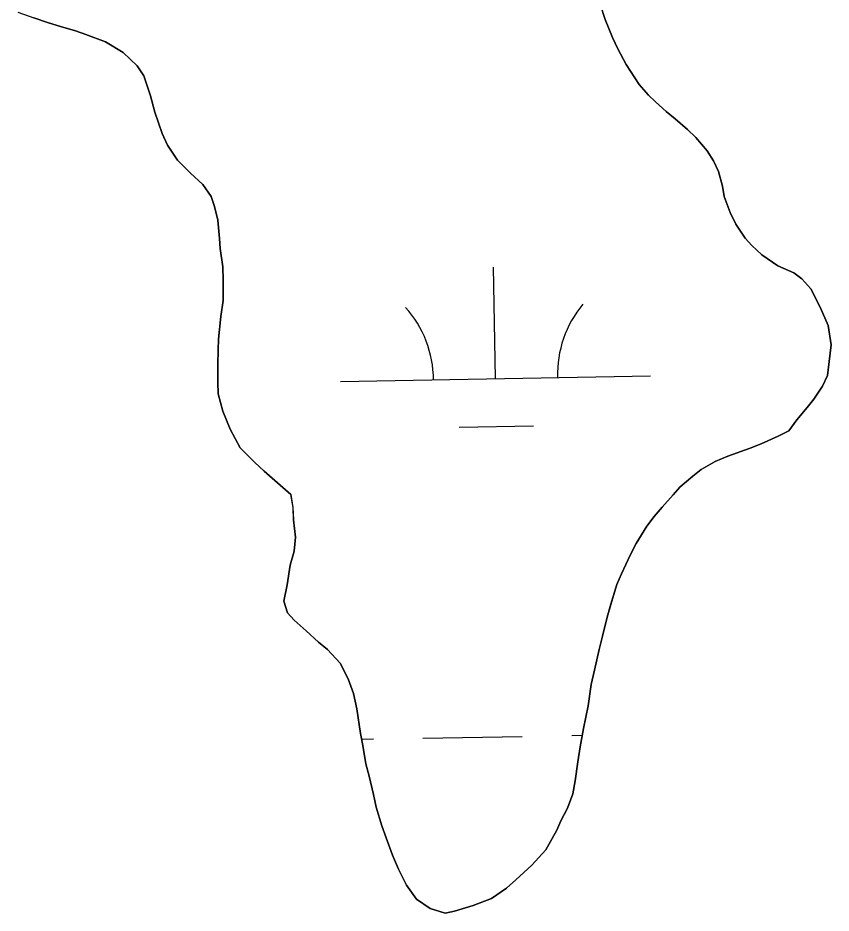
# Model space of a CAD drawing. Extents: x 3903937 to 3942190, y 260677 to 286651.
# Drawn here: x 3921458.2 to 3921720.3, y 276272.6 to 276561.2 of the extents above; entities that cross this region are included whole.
import ezdxf

# ---------------------------------------------------------------- set-up
doc = ezdxf.new("R2010")
doc.units = 0
doc.layers.add('V-TOPO-SHOR', color=7, linetype='Continuous')
doc.layers.add('V-WETL-SWMP', color=7, linetype='Continuous')

msp = doc.modelspace()

# ---------------------------------------------------------------- linework, layer by layer
at = {"layer": 'V-TOPO-SHOR'}
for points in [[(3921654.26, 276546.16), (3921651.55, 276551.17), (3921649.84, 276554.89), (3921647.42, 276560.62), (3921645.85, 276565.63)], [(3921458.22, 276563.04), (3921463.37, 276561.17), (3921468.09, 276559.59), (3921471.95, 276558.44), (3921476.81, 276557), (3921480.1, 276555.85), (3921486.4, 276553.41), (3921492.12, 276549.97), (3921496.69, 276545.67), (3921498.83, 276542.52), (3921500.97, 276536.07), (3921502.39, 276530.78), (3921504.68, 276523.9), (3921506.39, 276520.18), (3921509.67, 276515.31), (3921513.82, 276511.15), (3921517.82, 276507.42), (3921520.53, 276503.56), (3921521.53, 276500.41), (3921522.67, 276495.97), (3921523.23, 276490.1), (3921523.37, 276486.81), (3921524.22, 276480.94), (3921524.36, 276476.64), (3921524.35, 276470.06), (3921523.63, 276464.91), (3921522.9, 276457.61), (3921522.75, 276454.18), (3921522.6, 276449.45), (3921522.59, 276443.73), (3921522.73, 276440.01), (3921524.3, 276434.42), (3921526.58, 276428.55), (3921529.86, 276422.54), (3921534.58, 276417.81), (3921537.58, 276415.09), (3921543.58, 276409.78), (3921546.16, 276407.49)], [(3921546.16, 276407.49), (3921546.86, 276403.34), (3921547, 276399.33), (3921547.71, 276393.75), (3921547.28, 276389.31), (3921545.98, 276384.73), (3921544.97, 276378.44), (3921543.96, 276373.14), (3921545.1, 276369.42), (3921547.24, 276366.99), (3921551.1, 276363.54), (3921555.1, 276359.96), (3921557.96, 276357.52), (3921562.11, 276353.22), (3921564.68, 276348.07), (3921566.39, 276343.34), (3921567.38, 276338.48), (3921568.66, 276330.46), (3921569.37, 276326.59), (3921570.36, 276320.73), (3921571.36, 276316.72), (3921572.78, 276310.85), (3921573.63, 276306.7), (3921575.48, 276300.68), (3921576.91, 276296.82), (3921578.91, 276291.23), (3921580.9, 276286.79), (3921583.47, 276281.64), (3921586.62, 276277.05), (3921591.05, 276274.04), (3921595.91, 276272.6), (3921598.92, 276273.17), (3921604.93, 276275.02), (3921610.8, 276277.3), (3921615.67, 276280.59), (3921618.68, 276283.3), (3921623.84, 276288.02), (3921628.29, 276293.02), (3921631.87, 276299.31), (3921633.17, 276302.32), (3921635.31, 276306.46), (3921637.04, 276311.04), (3921637.76, 276315.19), (3921638.63, 276321.34), (3921639.35, 276326.21), (3921640.5, 276332.07), (3921641.95, 276339.37), (3921642.96, 276346.24), (3921643.97, 276350.96), (3921645.55, 276357.54), (3921646.56, 276361.83), (3921648.14, 276367.98), (3921649.29, 276372.14), (3921651.16, 276378.57), (3921652.74, 276382.01), (3921655.47, 276388.01), (3921657.48, 276391.73), (3921660.92, 276397.31), (3921663.21, 276400.45), (3921665.8, 276403.45), (3921669.38, 276407.46), (3921671.67, 276410.03), (3921675.69, 276413.46), (3921678.41, 276415.6), (3921682.85, 276418.17), (3921687, 276419.88), (3921694.16, 276422.45), (3921697.74, 276423.87), (3921703.18, 276426.3), (3921706.62, 276428.01), (3921709.2, 276431.59), (3921712.5, 276435.59), (3921714.65, 276438.3), (3921717.52, 276442.45), (3921719.1, 276445.88), (3921719.67, 276450.46), (3921720.25, 276455.76), (3921719.26, 276462.05), (3921716.7, 276467.93), (3921713.7, 276473.8), (3921710.84, 276477.1), (3921708.27, 276478.96), (3921703.12, 276481.26), (3921697.97, 276484.84), (3921694.68, 276487.85), (3921692.54, 276490.15), (3921689.54, 276494.73), (3921687.69, 276498.45), (3921685.83, 276503.61), (3921685.26, 276506.9), (3921683.98, 276511.62), (3921682.41, 276515.06), (3921680.27, 276518.36), (3921676.7, 276522.65), (3921673.98, 276525.23), (3921669.98, 276528.68), (3921667.12, 276530.97), (3921663.69, 276534.12), (3921661.41, 276536.27), (3921658.4, 276539.71), (3921654.26, 276546.16)]]:
    msp.add_lwpolyline(points, dxfattribs=at)
at = {"layer": 'V-WETL-SWMP'}
for p, q in [((3921645.85, 276565.63), (3921647.41, 276560.62)), ((3921468.09, 276559.59), (3921463.37, 276561.17)), ((3921471.95, 276558.44), (3921468.09, 276559.59)), ((3921647.41, 276560.62), (3921649.84, 276554.89)), ((3921476.81, 276557), (3921471.95, 276558.44)), ((3921480.1, 276555.85), (3921476.81, 276557)), ((3921486.4, 276553.41), (3921480.1, 276555.85)), ((3921492.12, 276549.97), (3921486.4, 276553.41)), ((3921649.84, 276554.89), (3921651.55, 276551.17)), ((3921651.55, 276551.17), (3921654.26, 276546.16)), ((3921496.69, 276545.67), (3921492.12, 276549.97)), ((3921498.83, 276542.52), (3921496.69, 276545.67)), ((3921654.26, 276546.16), (3921658.4, 276539.71)), ((3921500.97, 276536.07), (3921498.83, 276542.52)), ((3921658.4, 276539.71), (3921661.41, 276536.27)), ((3921502.39, 276530.77), (3921500.97, 276536.07)), ((3921661.41, 276536.27), (3921663.69, 276534.12)), ((3921663.69, 276534.12), (3921667.12, 276530.97)), ((3921504.68, 276523.9), (3921502.39, 276530.77)), ((3921667.12, 276530.97), (3921669.98, 276528.67)), ((3921669.98, 276528.67), (3921673.98, 276525.23)), ((3921673.98, 276525.23), (3921676.7, 276522.65)), ((3921506.39, 276520.18), (3921504.68, 276523.9)), ((3921676.7, 276522.65), (3921680.27, 276518.35)), ((3921509.67, 276515.31), (3921506.39, 276520.18)), ((3921680.27, 276518.35), (3921682.41, 276515.06)), ((3921513.82, 276511.15), (3921509.67, 276515.31)), ((3921682.41, 276515.06), (3921683.98, 276511.62)), ((3921517.82, 276507.42), (3921513.82, 276511.15)), ((3921683.98, 276511.62), (3921685.26, 276506.9)), ((3921520.53, 276503.56), (3921517.82, 276507.42)), ((3921685.26, 276506.9), (3921685.83, 276503.61)), ((3921521.53, 276500.41), (3921520.53, 276503.56)), ((3921685.83, 276503.61), (3921687.68, 276498.45)), ((3921522.67, 276495.97), (3921521.53, 276500.41)), ((3921687.68, 276498.45), (3921689.54, 276494.73)), ((3921523.23, 276490.1), (3921522.67, 276495.97)), ((3921689.54, 276494.73), (3921692.54, 276490.14)), ((3921523.37, 276486.81), (3921523.23, 276490.1)), ((3921692.54, 276490.14), (3921694.68, 276487.85)), ((3921524.22, 276480.94), (3921523.37, 276486.81)), ((3921694.68, 276487.85), (3921697.97, 276484.84)), ((3921697.97, 276484.84), (3921703.12, 276481.26)), ((3921524.36, 276476.64), (3921524.22, 276480.94)), ((3921612.12, 276444.88), (3921611.49, 276480.87)), ((3921703.12, 276481.26), (3921708.27, 276478.96)), ((3921708.27, 276478.96), (3921710.84, 276477.09)), ((3921524.35, 276470.06), (3921524.36, 276476.64)), ((3921710.84, 276477.09), (3921713.7, 276473.8)), ((3921713.7, 276473.8), (3921716.69, 276467.93)), ((3921523.62, 276464.91), (3921524.35, 276470.06)), ((3921716.69, 276467.93), (3921719.26, 276462.05)), ((3921522.9, 276457.61), (3921523.62, 276464.91)), ((3921719.26, 276462.05), (3921720.25, 276455.76)), ((3921522.75, 276454.18), (3921522.9, 276457.61)), ((3921720.25, 276455.76), (3921719.67, 276450.46)), ((3921522.6, 276449.45), (3921522.75, 276454.18)), ((3921522.59, 276443.73), (3921522.6, 276449.45)), ((3921719.67, 276450.46), (3921719.1, 276445.88)), ((3921522.73, 276440.01), (3921522.59, 276443.73)), ((3921562.13, 276444), (3921662.11, 276445.76)), ((3921719.1, 276445.88), (3921717.52, 276442.45)), ((3921717.52, 276442.45), (3921714.65, 276438.3)), ((3921524.3, 276434.42), (3921522.73, 276440.01)), ((3921714.65, 276438.3), (3921712.5, 276435.59)), ((3921712.5, 276435.59), (3921709.2, 276431.59)), ((3921526.58, 276428.55), (3921524.3, 276434.42)), ((3921600.39, 276429.24), (3921624.39, 276429.66)), ((3921709.2, 276431.59), (3921706.62, 276428.01)), ((3921529.86, 276422.54), (3921526.58, 276428.55)), ((3921703.18, 276426.3), (3921697.74, 276423.87)), ((3921706.62, 276428.01), (3921703.18, 276426.3)), ((3921697.74, 276423.87), (3921694.16, 276422.45)), ((3921534.58, 276417.81), (3921529.86, 276422.54)), ((3921694.16, 276422.45), (3921687, 276419.88)), ((3921537.58, 276415.09), (3921534.58, 276417.81)), ((3921682.85, 276418.17), (3921678.41, 276415.6)), ((3921687, 276419.88), (3921682.85, 276418.17)), ((3921543.58, 276409.78), (3921537.58, 276415.09)), ((3921678.41, 276415.6), (3921675.69, 276413.46)), ((3921675.69, 276413.46), (3921671.67, 276410.03)), ((3921546.16, 276407.49), (3921543.58, 276409.78)), ((3921671.67, 276410.03), (3921669.38, 276407.46)), ((3921546.87, 276403.34), (3921546.16, 276407.49)), ((3921669.38, 276407.46), (3921665.79, 276403.45)), ((3921547, 276399.33), (3921546.87, 276403.34)), ((3921665.79, 276403.45), (3921663.21, 276400.45)), ((3921663.21, 276400.45), (3921660.92, 276397.31)), ((3921547.71, 276393.75), (3921547, 276399.33)), ((3921660.92, 276397.31), (3921657.48, 276391.73)), ((3921547.27, 276389.31), (3921547.71, 276393.75)), ((3921657.48, 276391.73), (3921655.47, 276388.01)), ((3921545.98, 276384.73), (3921547.27, 276389.31)), ((3921655.47, 276388.01), (3921652.74, 276382.01)), ((3921544.97, 276378.44), (3921545.98, 276384.73)), ((3921652.74, 276382.01), (3921651.16, 276378.57)), ((3921543.96, 276373.14), (3921544.97, 276378.44)), ((3921651.16, 276378.57), (3921649.29, 276372.13)), ((3921545.1, 276369.42), (3921543.96, 276373.14)), ((3921649.29, 276372.13), (3921648.14, 276367.99)), ((3921547.24, 276366.98), (3921545.1, 276369.42)), ((3921551.1, 276363.54), (3921547.24, 276366.98)), ((3921648.14, 276367.99), (3921646.56, 276361.83)), ((3921555.1, 276359.96), (3921551.1, 276363.54)), ((3921557.96, 276357.52), (3921555.1, 276359.96)), ((3921646.56, 276361.83), (3921645.55, 276357.54)), ((3921562.11, 276353.22), (3921557.96, 276357.52)), ((3921645.55, 276357.54), (3921643.97, 276350.96)), ((3921564.68, 276348.07), (3921562.11, 276353.22)), ((3921643.97, 276350.96), (3921642.96, 276346.24)), ((3921566.39, 276343.34), (3921564.68, 276348.07)), ((3921642.96, 276346.24), (3921641.95, 276339.37)), ((3921567.38, 276338.48), (3921566.39, 276343.34)), ((3921568.66, 276330.46), (3921567.38, 276338.48)), ((3921641.95, 276339.37), (3921640.5, 276332.07)), ((3921640.5, 276332.07), (3921639.35, 276326.21)), ((3921569.37, 276326.59), (3921568.66, 276330.46)), ((3921568.99, 276328.67), (3921572.75, 276328.73)), ((3921588.75, 276329.01), (3921620.74, 276329.58)), ((3921636.74, 276329.86), (3921640.08, 276329.92)), ((3921570.36, 276320.72), (3921569.37, 276326.59)), ((3921639.35, 276326.21), (3921638.63, 276321.34)), ((3921571.36, 276316.72), (3921570.36, 276320.72)), ((3921638.63, 276321.34), (3921637.76, 276315.19)), ((3921572.78, 276310.85), (3921571.36, 276316.72)), ((3921637.76, 276315.19), (3921637.04, 276311.04)), ((3921573.63, 276306.7), (3921572.78, 276310.85)), ((3921637.04, 276311.04), (3921635.32, 276306.46)), ((3921575.48, 276300.68), (3921573.63, 276306.7)), ((3921635.32, 276306.46), (3921633.16, 276302.32)), ((3921633.16, 276302.32), (3921631.87, 276299.31)), ((3921576.91, 276296.82), (3921575.48, 276300.68)), ((3921631.87, 276299.31), (3921628.28, 276293.02)), ((3921578.91, 276291.23), (3921576.91, 276296.82)), ((3921580.9, 276286.79), (3921578.91, 276291.23)), ((3921628.28, 276293.02), (3921623.84, 276288.02)), ((3921623.84, 276288.02), (3921618.68, 276283.3)), ((3921583.47, 276281.63), (3921580.9, 276286.79)), ((3921618.68, 276283.3), (3921615.67, 276280.59)), ((3921586.62, 276277.05), (3921583.47, 276281.63)), ((3921615.67, 276280.59), (3921610.8, 276277.3)), ((3921591.05, 276274.04), (3921586.62, 276277.05)), ((3921610.8, 276277.3), (3921604.93, 276275.02)), ((3921595.91, 276272.6), (3921591.05, 276274.04)), ((3921598.92, 276273.17), (3921595.91, 276272.6)), ((3921604.93, 276275.02), (3921598.92, 276273.17))]:
    msp.add_line(p, q, dxfattribs=at)
for centre, start, end in [((3921556.88, 276444.38), 0.2366, 41.7802), ((3921667.35, 276446.32), 140.2366, 181.7802)]:
    msp.add_arc(centre, 35.25, start, end, dxfattribs=at)

doc.saveas('drawing.dxf')
